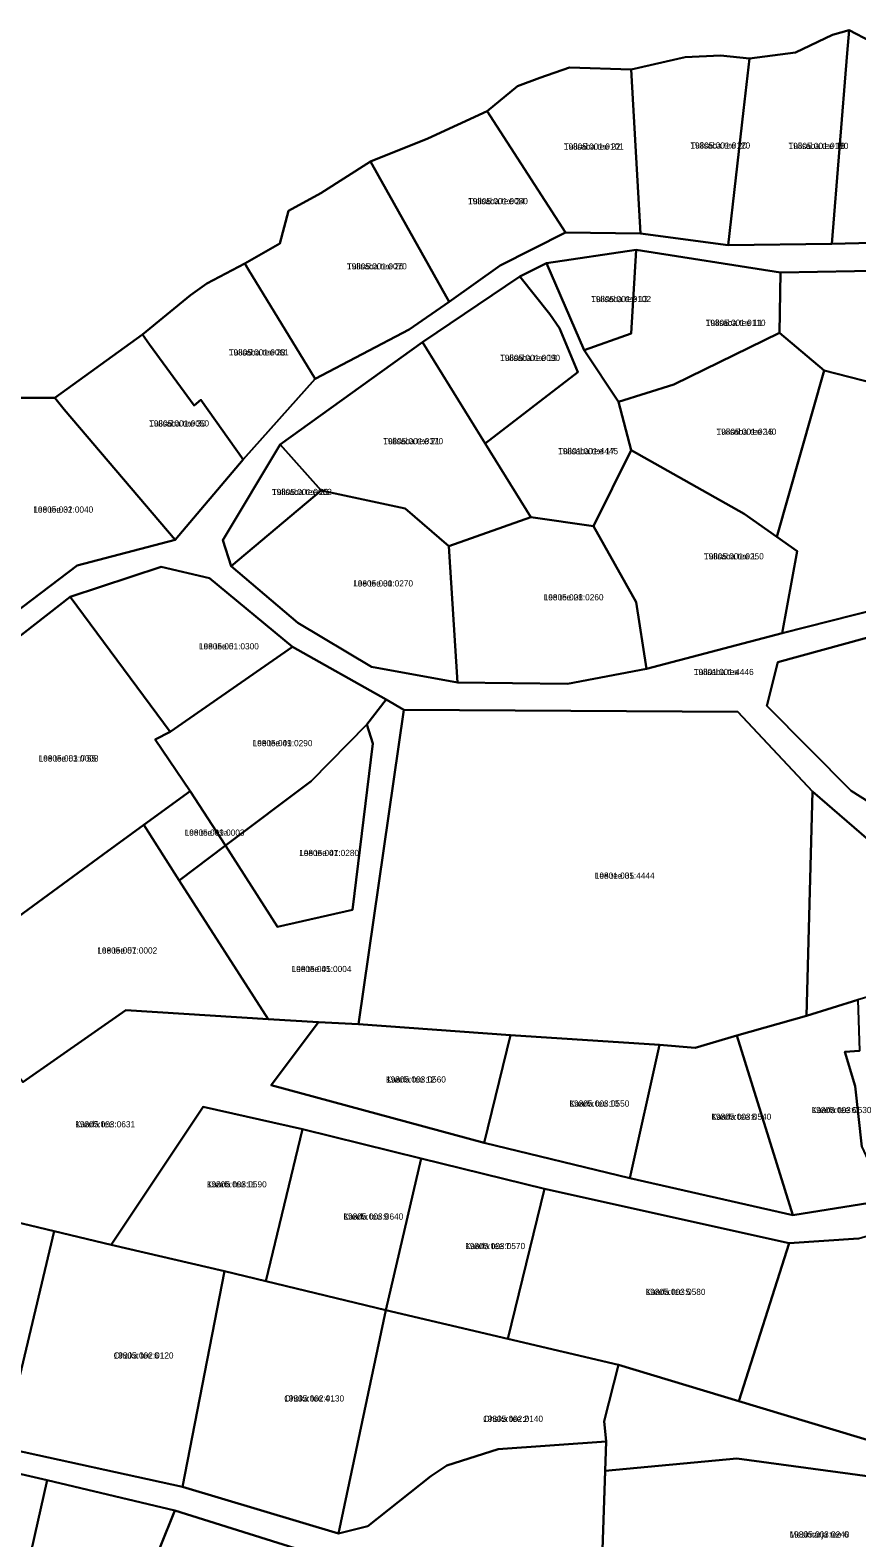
# Model space of a CAD drawing. Extents: x 516875 to 535633, y 6574491 to 6593094.
# Drawn here: x 524587.4 to 524787.6, y 6591807.2 to 6592172.3 of the extents above; entities that cross this region are included whole.
import ezdxf

# ---------------------------------------------------------------- set-up
doc = ezdxf.new("R2010")
doc.units = 0
for name, color, linetype in [('L_AADRESS', 7, 'Continuous'), ('PIIR', 7, 'Continuous'), ('TUNNUS', 7, 'Continuous')]:
    doc.layers.add(name, color=color, linetype=linetype)

msp = doc.modelspace()

# ---------------------------------------------------------------- linework, layer by layer
at = {"layer": 'PIIR'}
for points in [[(524790.97, 6592169.5), (524785.73, 6592172.26), (524781.72, 6592171.11), (524772.79, 6592166.81), (524761.58, 6592165.37), (524754.61, 6592166.09), (524746.03, 6592165.73), (524732.98, 6592162.73), (524718, 6592163.22), (524710.85, 6592160.71), (524705.4, 6592158.73), (524698.04, 6592152.62), (524683.68, 6592146.01), (524669.81, 6592140.43), (524657.81, 6592132.78), (524649.95, 6592128.48), (524647.81, 6592120.6), (524639.33, 6592115.79), (524630.18, 6592110.95), (524626.24, 6592108.08), (524614.58, 6592098.53), (524593.38, 6592083.22), (524584.63, 6592083.22)], [(524578.91, 6592027.65), (524598.72, 6592042.62), (524622.5, 6592048.87), (524639, 6592068.32), (524656.41, 6592087.85), (524679.15, 6592099.75), (524688.87, 6592106.51), (524701.22, 6592115.26), (524717.04, 6592123.3), (524735.24, 6592122.99), (524756.42, 6592120.19), (524781.53, 6592120.54), (524804.34, 6592121.11)], [(524823.2, 6591947.87), (524776.9, 6591987.91), (524758.78, 6592007.23), (524677.91, 6592007.69), (524673.57, 6592010.16), (524650.94, 6592022.94), (524630.84, 6592039.54), (524619.09, 6592042.31), (524597.05, 6592035.08), (524574.88, 6592017.78)], [(524795.29, 6592026.57), (524768.45, 6592019.21), (524765.83, 6592008.64), (524786.24, 6591988.1), (524797.14, 6591981.25)], [(524585.55, 6591917.51), (524610.54, 6591935), (524645, 6591932.82), (524657.23, 6591932.05), (524645.76, 6591916.82), (524697.38, 6591902.83), (524732.65, 6591894.3), (524772.1, 6591885.34), (524794.78, 6591888.93)], [(524788.81, 6591901.88), (524787.24, 6591916.58), (524784.73, 6591924.86), (524788.27, 6591925.1)], [(524788.04, 6591879.65), (524771.26, 6591878.56), (524711.96, 6591891.69), (524682.05, 6591899.07), (524653.32, 6591906.16), (524629.27, 6591911.56), (524607, 6591878.18), (524593.14, 6591881.44), (524570.13, 6591886.94)], [(524850.61, 6591806.82), (524822.75, 6591813.25), (524818.82, 6591814.39), (524793.78, 6591821.68), (524758.53, 6591826.44), (524726.62, 6591823.39), (524726.86, 6591830.52), (524726.38, 6591835.46), (524729.91, 6591849.06), (524759.03, 6591840.3), (524793.56, 6591829.88), (524832.65, 6591820.82), (524863.76, 6591813.6), (524913.04, 6591802.12)], [(524580.72, 6591829.04), (524624.27, 6591819.53), (524662.04, 6591808.25), (524669.18, 6591810.04), (524684.41, 6591822.14), (524688.28, 6591824.72), (524700.75, 6591828.65), (524726.86, 6591830.52), (524725.82, 6591799.6), (524693.87, 6591801.07), (524676.08, 6591785.38), (524649.69, 6591761.39), (524582.77, 6591760.66)]]:
    msp.add_lwpolyline(points, dxfattribs=at)
for points in [[(524772.79, 6592166.81), (524781.72, 6592171.11), (524785.73, 6592172.26), (524785.29, 6592166.71), (524781.53, 6592120.54), (524756.42, 6592120.19), (524760.12, 6592152.77), (524761.58, 6592165.37)], [(524804.34, 6592121.11), (524781.53, 6592120.54), (524785.29, 6592166.71), (524785.73, 6592172.26), (524790.97, 6592169.5), (524796.69, 6592171.29), (524811.18, 6592168.92), (524810.53, 6592164.41)], [(524746.03, 6592165.73), (524754.61, 6592166.09), (524761.58, 6592165.37), (524760.12, 6592152.77), (524756.42, 6592120.19), (524735.24, 6592122.99), (524733.47, 6592154.16), (524732.98, 6592162.73)], [(524705.4, 6592158.73), (524710.85, 6592160.71), (524718, 6592163.22), (524732.98, 6592162.73), (524733.47, 6592154.16), (524735.24, 6592122.99), (524717.04, 6592123.3), (524698.79, 6592151.5), (524698.04, 6592152.62)], [(524683.68, 6592146.01), (524698.04, 6592152.62), (524698.79, 6592151.5), (524717.04, 6592123.3), (524701.22, 6592115.26), (524688.87, 6592106.51), (524671.77, 6592136.99), (524669.81, 6592140.43)], [(524647.81, 6592120.6), (524649.95, 6592128.48), (524657.81, 6592132.78), (524669.81, 6592140.43), (524671.77, 6592136.99), (524688.87, 6592106.51), (524679.15, 6592099.75), (524656.41, 6592087.85), (524640.17, 6592114.42), (524639.33, 6592115.79)], [(524634, 6592048.76), (524636.07, 6592042.45), (524652.2, 6592028.74), (524670.05, 6592018.06), (524690.9, 6592014.27), (524717.55, 6592014.01), (524736.64, 6592017.65), (524769.53, 6592026.25), (524798.49, 6592033.6), (524813.61, 6592038.24), (524823.98, 6592044.64), (524833.1, 6592056.38), (524839.14, 6592079.35), (524840.52, 6592097.01), (524829, 6592110.41), (524813.95, 6592114.4), (524769.12, 6592113.56), (524734.12, 6592119.04), (524712.42, 6592115.88), (524706.02, 6592112.59), (524682.42, 6592096.68), (524647.91, 6592071.9)], [(524734.12, 6592119.04), (524732.96, 6592098.8), (524721.54, 6592094.75), (524712.42, 6592115.88)], [(524769.12, 6592113.56), (524768.9, 6592099), (524743.26, 6592086.5), (524729.87, 6592082.28), (524721.54, 6592094.75), (524732.96, 6592098.8), (524734.12, 6592119.04)], [(524626.24, 6592108.08), (524630.18, 6592110.95), (524639.33, 6592115.79), (524640.17, 6592114.42), (524656.41, 6592087.85), (524639, 6592068.32), (524628.67, 6592082.78), (524627.08, 6592081.39), (524616.3, 6592096.15), (524614.58, 6592098.53)], [(524713.23, 6592103.48), (524706.02, 6592112.59), (524712.42, 6592115.88), (524721.54, 6592094.75), (524729.87, 6592082.28), (524732.92, 6592070.57), (524723.81, 6592052.15), (524708.65, 6592054.36), (524697.61, 6592072.2), (524720.01, 6592089.41), (524715.61, 6592100.12)], [(524813.95, 6592114.4), (524810.25, 6592081.99), (524779.71, 6592089.85), (524768.9, 6592099), (524769.12, 6592113.56)], [(524706.02, 6592112.59), (524713.23, 6592103.48), (524715.61, 6592100.12), (524720.01, 6592089.41), (524697.61, 6592072.2), (524682.42, 6592096.68)], [(524743.26, 6592086.5), (524768.9, 6592099), (524779.71, 6592089.85), (524768.27, 6592049.57), (524760.31, 6592055.14), (524732.92, 6592070.57), (524729.87, 6592082.28)], [(524614.58, 6592098.53), (524616.3, 6592096.15), (524627.08, 6592081.39), (524628.67, 6592082.78), (524639, 6592068.32), (524622.5, 6592048.87), (524595.61, 6592080.4), (524593.38, 6592083.22)], [(524682.42, 6592096.68), (524697.61, 6592072.2), (524708.65, 6592054.36), (524688.76, 6592047.32), (524678.17, 6592056.44), (524657.86, 6592060.83), (524647.91, 6592071.9)], [(524810.25, 6592081.99), (524804.93, 6592058.49), (524798.49, 6592033.6), (524769.53, 6592026.25), (524773.17, 6592046.1), (524768.27, 6592049.57), (524779.71, 6592089.85)], [(524578.91, 6592027.65), (524561.82, 6592051.95), (524554.16, 6592062.87), (524564.26, 6592068.71), (524584.63, 6592083.22), (524593.38, 6592083.22), (524595.61, 6592080.4), (524622.5, 6592048.87), (524598.72, 6592042.62)], [(524647.91, 6592071.9), (524657.86, 6592060.83), (524636.07, 6592042.45), (524634, 6592048.76)], [(524760.31, 6592055.14), (524768.27, 6592049.57), (524773.17, 6592046.1), (524769.53, 6592026.25), (524736.64, 6592017.65), (524734.18, 6592033.72), (524723.81, 6592052.15), (524732.92, 6592070.57)], [(524678.17, 6592056.44), (524688.76, 6592047.32), (524690.9, 6592014.27), (524670.05, 6592018.06), (524652.2, 6592028.74), (524636.07, 6592042.45), (524657.86, 6592060.83)], [(524708.65, 6592054.36), (524723.81, 6592052.15), (524734.18, 6592033.72), (524736.64, 6592017.65), (524717.55, 6592014.01), (524690.9, 6592014.27), (524688.76, 6592047.32)], [(524619.09, 6592042.31), (524630.84, 6592039.54), (524650.94, 6592022.94), (524621.25, 6592002.32), (524597.05, 6592035.08)], [(524552.72, 6591999.8), (524574.88, 6592017.78), (524597.05, 6592035.08), (524621.25, 6592002.32), (524617.62, 6592000.52), (524626.09, 6591987.98), (524614.87, 6591979.82), (524605.06, 6591972.68), (524584.45, 6591957.59)], [(524795.29, 6592026.57), (524814.12, 6592014.24), (524812.34, 6592011.46), (524816.17, 6592008.68), (524797.14, 6591981.25), (524786.24, 6591988.1), (524765.83, 6592008.64), (524768.45, 6592019.21)], [(524621.25, 6592002.32), (524650.94, 6592022.94), (524673.57, 6592010.16), (524668.95, 6592004.15), (524655.44, 6591990.4), (524634.7, 6591974.83), (524626.09, 6591987.98), (524617.62, 6592000.52)], [(524673.57, 6592010.16), (524677.91, 6592007.69), (524666.86, 6591931.58), (524657.23, 6591932.05), (524645, 6591932.82), (524623.47, 6591966.4), (524634.7, 6591974.83), (524647.31, 6591955.16), (524665.45, 6591959.28), (524670.35, 6591999.52), (524668.95, 6592004.15)], [(524666.86, 6591931.58), (524677.91, 6592007.69), (524758.78, 6592007.23), (524776.9, 6591987.91), (524775.39, 6591933.63), (524758.54, 6591928.82), (524748.47, 6591925.88), (524739.82, 6591926.54), (524703.69, 6591928.91)], [(524655.44, 6591990.4), (524668.95, 6592004.15), (524670.35, 6591999.52), (524665.45, 6591959.28), (524647.31, 6591955.16), (524634.7, 6591974.83)], [(524614.87, 6591979.82), (524626.09, 6591987.98), (524634.7, 6591974.83), (524623.47, 6591966.4)], [(524776.9, 6591987.91), (524823.2, 6591947.87), (524806.51, 6591942.97), (524787.85, 6591937.49), (524775.39, 6591933.63)], [(524566.32, 6591944.09), (524580.42, 6591954.64), (524584.45, 6591957.59), (524605.06, 6591972.68), (524614.87, 6591979.82), (524623.47, 6591966.4), (524645, 6591932.82), (524610.54, 6591935), (524585.55, 6591917.51)], [(524758.54, 6591928.82), (524775.39, 6591933.63), (524787.85, 6591937.49), (524788.27, 6591925.1), (524784.73, 6591924.86), (524787.24, 6591916.58), (524788.81, 6591901.88), (524794.78, 6591888.93), (524772.1, 6591885.34)], [(524645.76, 6591916.82), (524657.23, 6591932.05), (524666.86, 6591931.58), (524703.69, 6591928.91), (524697.38, 6591902.83)], [(524703.69, 6591928.91), (524739.82, 6591926.54), (524732.65, 6591894.3), (524697.38, 6591902.83)], [(524739.82, 6591926.54), (524748.47, 6591925.88), (524758.54, 6591928.82), (524772.1, 6591885.34), (524732.65, 6591894.3)], [(524629.27, 6591911.56), (524653.32, 6591906.16), (524644.46, 6591869.32), (524634.47, 6591871.73), (524607, 6591878.18)], [(524653.32, 6591906.16), (524682.05, 6591899.07), (524673.56, 6591862.31), (524644.46, 6591869.32)], [(524703.06, 6591855.37), (524673.56, 6591862.31), (524682.05, 6591899.07), (524711.96, 6591891.69)], [(524771.26, 6591878.56), (524759.03, 6591840.3), (524729.91, 6591849.06), (524703.06, 6591855.37), (524711.96, 6591891.69)], [(524771.26, 6591878.56), (524788.04, 6591879.65), (524807.08, 6591885.29), (524823.62, 6591891.33), (524820.02, 6591882.46), (524819.37, 6591879.35), (524830.12, 6591847.79), (524832.65, 6591820.82), (524793.56, 6591829.88), (524759.03, 6591840.3)], [(524570.13, 6591886.94), (524593.14, 6591881.44), (524580.72, 6591829.04), (524547.45, 6591836.54), (524564.36, 6591888.22)], [(524634.47, 6591871.73), (524624.27, 6591819.53), (524580.72, 6591829.04), (524593.14, 6591881.44), (524607, 6591878.18)], [(524673.56, 6591862.31), (524662.04, 6591808.25), (524624.27, 6591819.53), (524634.47, 6591871.73), (524644.46, 6591869.32)], [(524729.91, 6591849.06), (524726.38, 6591835.46), (524726.86, 6591830.52), (524700.75, 6591828.65), (524688.28, 6591824.72), (524684.41, 6591822.14), (524669.18, 6591810.04), (524662.04, 6591808.25), (524673.56, 6591862.31), (524703.06, 6591855.37)], [(524520.83, 6591842.08), (524510.13, 6591837.94), (524495.16, 6591795.67), (524501.36, 6591790.18), (524525.55, 6591781.15), (524552.55, 6591774.06), (524579.17, 6591766.57), (524604.23, 6591768.65), (524637.01, 6591776.74), (524654.25, 6591795.64), (524655.6, 6591803.38), (524622.43, 6591813.82), (524591.46, 6591821.19), (524564.48, 6591827.38), (524537.82, 6591833.57)], [(524591.46, 6591821.19), (524579.17, 6591766.57), (524552.55, 6591774.06), (524564.48, 6591827.38)], [(524725.82, 6591799.6), (524726.62, 6591823.39), (524758.53, 6591826.44), (524793.78, 6591821.68), (524818.82, 6591814.39), (524810.59, 6591788.09), (524768.5, 6591793.9)], [(524622.43, 6591813.82), (524604.23, 6591768.65), (524579.17, 6591766.57), (524591.46, 6591821.19)], [(524655.6, 6591803.38), (524654.25, 6591795.64), (524637.01, 6591776.74), (524604.23, 6591768.65), (524622.43, 6591813.82)]]:
    msp.add_lwpolyline(points, close=True, dxfattribs=at)

# ---------------------------------------------------------------- texts
at = {"layer": 'L_AADRESS'}
for s, p in [('Tulisaba tee 22', (524716.64, 6592143.33)), ('Tulisaba tee 20', (524747.28, 6592143.59)), ('Tulisaba tee 18', (524771.07, 6592143.49)), ('Tulisaba tee 24', (524693.43, 6592130.12)), ('Tulisaba tee 26', (524664.1, 6592114.33)), ('Tulisaba tee 13', (524723.27, 6592106.41)), ('Tulisaba tee 11', (524751, 6592100.66)), ('Tulisaba tee 28', (524635.49, 6592093.49)), ('Tulisaba tee 19', (524701.21, 6592092.16)), ('Tulisaba tee 30', (524616.19, 6592076.29)), ('Tulisaba tee 21', (524672.89, 6592072)), ('Tulisaba tee 15', (524753.62, 6592074.29)), ('Tulisaba tee 17', (524715.27, 6592069.58)), ('Tulisaba tee 23', (524645.93, 6592059.69)), ('Lee tee 32', (524588.14, 6592055.43)), ('Tulisaba tee 1', (524750.57, 6592044.11)), ('Lee tee 30', (524665.61, 6592037.55)), ('Lee tee 28', (524711.76, 6592034.19)), ('Lee tee 51', (524628.26, 6592022.32)), ('Tulisaba tee', (524748.12, 6592016.11)), ('Lee tee 49', (524641.25, 6591998.88)), ('Lee tee 53 // 55', (524589.41, 6591995.17)), ('Lee tee 49a', (524624.79, 6591977.21)), ('Lee tee 47', (524652.53, 6591972.28)), ('Lee tee 35', (524724.14, 6591966.79)), ('Lee tee 57', (524603.64, 6591948.67)), ('Lee tee 45', (524650.69, 6591944.19)), ('Kaarla tee 12', (524673.57, 6591917.44)), ('Kaarla tee 10', (524718, 6591911.61)), ('Kaarla tee 8', (524752.38, 6591908.42)), ('Kaarla tee 6', (524776.66, 6591910.04)), ('Kaarla tee', (524598.29, 6591906.59)), ('Kaarla tee 11', (524630.16, 6591892.05)), ('Kaarla tee 9', (524663.25, 6591884.25)), ('Kaarla tee 7', (524692.76, 6591877.11)), ('Kaarla tee 5', (524736.45, 6591866)), ('Ohaka tee 6', (524607.59, 6591850.61)), ('Ohaka tee 4', (524648.92, 6591840.21)), ('Ohaka tee 2', (524697.1, 6591835.28)), ('Mesimarja tee 6', (524771.33, 6591807.27))]:
    msp.add_text(s, height=1.5, dxfattribs=at).set_placement(p)
at = {"layer": 'TUNNUS'}
for s, p in [('19805:001:0101', (524716.64, 6592143.33)), ('19805:001:0120', (524747.28, 6592143.59)), ('19805:001:0130', (524771.07, 6592143.49)), ('19805:001:0080', (524693.43, 6592130.12)), ('19805:001:0070', (524664.1, 6592114.33)), ('19805:001:0102', (524723.27, 6592106.41)), ('19805:001:0110', (524751, 6592100.66)), ('19805:001:0061', (524635.49, 6592093.49)), ('19805:001:0090', (524701.21, 6592092.16)), ('19805:001:0050', (524616.19, 6592076.29)), ('19805:001:0370', (524672.89, 6592072)), ('19805:001:0240', (524753.62, 6592074.29)), ('19801:001:4445', (524715.27, 6592069.58)), ('19805:001:0062', (524645.93, 6592059.69)), ('19805:001:0040', (524588.14, 6592055.43)), ('19805:001:0250', (524750.57, 6592044.11)), ('19805:001:0270', (524665.61, 6592037.55)), ('19805:001:0260', (524711.76, 6592034.19)), ('19805:001:0300', (524628.26, 6592022.32)), ('19801:001:4446', (524748.12, 6592016.11)), ('19805:001:0290', (524641.25, 6591998.88)), ('19805:001:0008', (524589.41, 6591995.17)), ('19805:001:0003', (524624.79, 6591977.21)), ('19805:001:0280', (524652.53, 6591972.28)), ('19801:001:4444', (524724.14, 6591966.79)), ('19805:001:0002', (524603.64, 6591948.67)), ('19805:001:0004', (524650.69, 6591944.19)), ('19805:003:0560', (524673.57, 6591917.44)), ('19805:003:0550', (524718, 6591911.61)), ('19805:003:0540', (524752.38, 6591908.42)), ('19805:003:0530', (524776.66, 6591910.04)), ('19805:003:0631', (524598.29, 6591906.59)), ('19805:003:0590', (524630.16, 6591892.05)), ('19805:003:0640', (524663.25, 6591884.25)), ('19805:003:0570', (524692.76, 6591877.11)), ('19805:003:0580', (524736.45, 6591866)), ('19805:002:0120', (524607.59, 6591850.61)), ('19805:002:0130', (524648.92, 6591840.21)), ('19805:002:0140', (524697.1, 6591835.28)), ('19805:003:0240', (524771.33, 6591807.27))]:
    msp.add_text(s, height=1.5, dxfattribs=at).set_placement(p)

doc.saveas('drawing.dxf')
